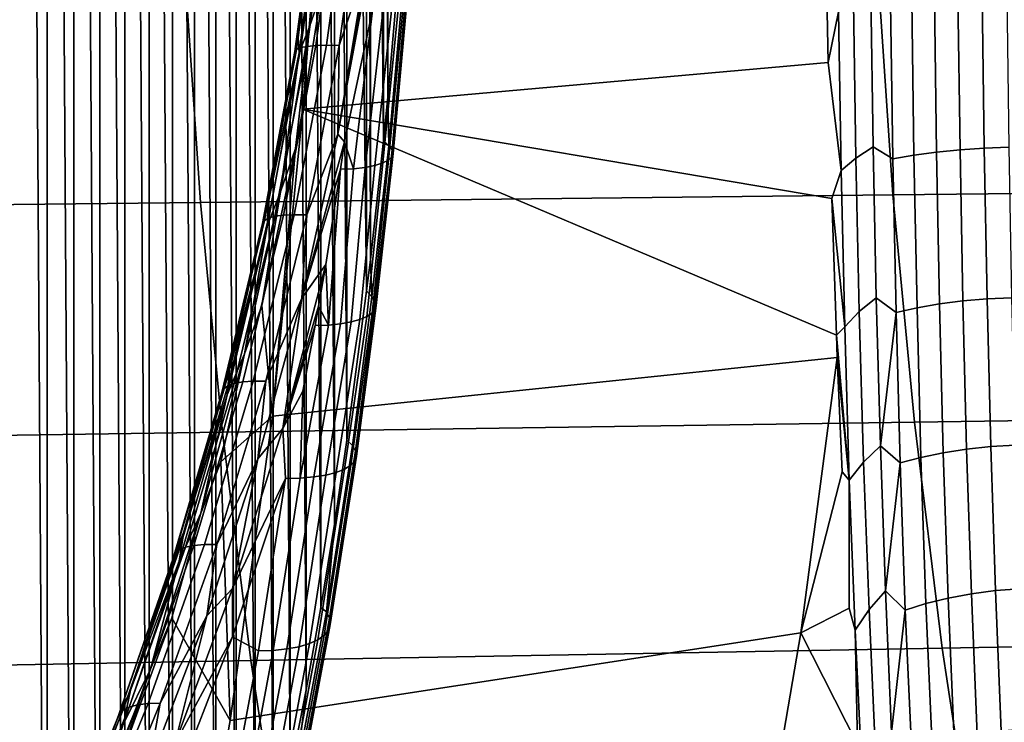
# Model space of a CAD drawing. Header units: metres. Extents: x -240 to 45, y -77 to 27.
# Tile 366 of 656: x -188.46 to -185.96, y -3.04 to -1.25. Entities that reach past the tile are written whole.
import ezdxf

# ---------------------------------------------------------------- set-up
doc = ezdxf.new("R2010")
doc.units = ezdxf.units.M
doc.layers.add('solid_102011X2', color=7, linetype='CONTINUOUS')

msp = doc.modelspace()

# ---------------------------------------------------------------- linework, layer by layer
at = {"layer": 'solid_102011X2'}
for points in [[(-188.528702, 0.000008, 284.237183), (-188.458008, 5.349318, 284.393646), (-188.388229, -5.194101, 284.548065), (-188.458344, -5.350039, 284.392883)], [(-188.458008, 5.349318, 284.393646), (-188.387894, 5.193332, 284.548798), (-188.388229, -5.194101, 284.548065)], [(-188.387894, 5.193332, 284.548798), (-188.32019, -5.032676, 284.698608), (-188.388229, -5.194101, 284.548065)], [(-188.387894, 5.193332, 284.548798), (-188.319855, 5.031857, 284.699341), (-188.32019, -5.032676, 284.698608)], [(-188.319855, 5.031857, 284.699341), (-188.254303, -4.865887, 284.844421), (-188.32019, -5.032676, 284.698608)], [(-188.319855, 5.031857, 284.699341), (-188.253967, 4.86502, 284.845154), (-188.254303, -4.865887, 284.844421)], [(-188.253967, 4.86502, 284.845154), (-188.190628, -4.693917, 284.985321), (-188.254303, -4.865887, 284.844421)], [(-188.253967, 4.86502, 284.845154), (-188.190292, 4.692999, 284.986053), (-188.190628, -4.693917, 284.985321)], [(-188.190292, 4.692999, 284.986053), (-188.129272, -4.517029, 285.121094), (-188.190628, -4.693917, 284.985321)], [(-188.190292, 4.692999, 284.986053), (-188.128952, 4.516061, 285.121826), (-188.129272, -4.517029, 285.121094)], [(-188.128952, 4.516061, 285.121826), (-188.070297, -4.335388, 285.251587), (-188.129272, -4.517029, 285.121094)], [(-188.128952, 4.516061, 285.121826), (-188.069977, 4.334367, 285.252289), (-188.070297, -4.335388, 285.251587)], [(-188.069977, 4.334367, 285.252289), (-188.013824, -4.149368, 285.376556), (-188.070297, -4.335388, 285.251587)], [(-188.069977, 4.334367, 285.252289), (-188.013504, 4.148294, 285.377258), (-188.013824, -4.149368, 285.376556)], [(-188.013504, 4.148294, 285.377258), (-187.959869, -3.959072, 285.495972), (-188.013824, -4.149368, 285.376556)], [(-188.013504, 4.148294, 285.377258), (-187.959564, 3.957943, 285.496643), (-187.959869, -3.959072, 285.495972)], [(-187.959564, 3.957943, 285.496643), (-187.908554, -3.764963, 285.609528), (-187.959869, -3.959072, 285.495972)], [(-187.959564, 3.957943, 285.496643), (-187.908249, 3.763779, 285.610199), (-187.908554, -3.764963, 285.609528)], [(-187.908249, 3.763779, 285.610199), (-187.859894, -3.56711, 285.717194), (-187.908554, -3.764963, 285.609528)], [(-187.908249, 3.763779, 285.610199), (-187.859589, 3.565869, 285.717865), (-187.859894, -3.56711, 285.717194)], [(-187.859589, 3.565869, 285.717865), (-187.81398, -3.366022, 285.818817), (-187.859894, -3.56711, 285.717194)], [(-187.859589, 3.565869, 285.717865), (-187.81369, 3.364723, 285.819458), (-187.81398, -3.366022, 285.818817)], [(-187.81369, 3.364723, 285.819458), (-187.770813, -3.16177, 285.914307), (-187.81398, -3.366022, 285.818817)], [(-187.81369, 3.364723, 285.819458), (-187.770538, 3.160412, 285.914917), (-187.770813, -3.16177, 285.914307)], [(-187.770538, 3.160412, 285.914917), (-187.730484, -2.954859, 286.003571), (-187.770813, -3.16177, 285.914307)], [(-187.770538, 3.160412, 285.914917), (-187.730225, 2.95344, 286.00415), (-187.730484, -2.954859, 286.003571)], [(-187.730225, 2.95344, 286.00415), (-187.692993, -2.745402, 286.086548), (-187.730484, -2.954859, 286.003571)], [(-187.730225, 2.95344, 286.00415), (-187.692734, 2.74392, 286.087097), (-187.692993, -2.745402, 286.086548)], [(-187.692734, 2.74392, 286.087097), (-187.658386, -2.53395, 286.163116), (-187.692993, -2.745402, 286.086548)], [(-187.692734, 2.74392, 286.087097), (-187.658142, 2.532405, 286.163635), (-187.658386, -2.53395, 286.163116)], [(-187.658142, 2.532405, 286.163635), (-187.626648, -2.320381, 286.233337), (-187.658386, -2.53395, 286.163116)], [(-187.658142, 2.532405, 286.163635), (-187.626434, 2.318772, 286.233826), (-187.626648, -2.320381, 286.233337)], [(-187.626434, 2.318772, 286.233826), (-187.57663, -1.941113, 286.344025), (-187.626648, -2.320381, 286.233337)], [(-187.626434, 2.318772, 286.233826), (-187.576294, 1.938231, 286.344788), (-187.57663, -1.941113, 286.344025)], [(-187.576294, 1.938231, 286.344788), (-187.567062, -1.862123, 286.365173), (-187.57663, -1.941113, 286.344025)], [(-187.576294, 1.938231, 286.344788), (-187.566849, 1.860206, 286.365662), (-187.567062, -1.862123, 286.365173)], [(-187.566849, 1.860206, 286.365662), (-187.533783, -1.559045, 286.438843), (-187.567062, -1.862123, 286.365173)], [(-187.566849, 1.860206, 286.365662), (-187.533539, 1.556417, 286.439392), (-187.533783, -1.559045, 286.438843)], [(-187.533539, 1.556417, 286.439392), (-187.522919, -1.44815, 286.462891), (-187.533783, -1.559045, 286.438843)], [(-187.533539, 1.556417, 286.439392), (-187.522781, 1.446547, 286.463196), (-187.522919, -1.44815, 286.462891)], [(-187.522781, 1.446547, 286.463196), (-187.499252, -1.174114, 286.515289), (-187.522919, -1.44815, 286.462891)], [(-187.691483, -1.181796, 287.373383), (-187.722763, -1.272377, 287.322388), (-187.670395, -0.850472, 287.36203)], [(-187.689407, -0.893908, 287.310699), (-187.670395, -0.850472, 287.36203), (-187.722763, -1.272377, 287.322388)], [(-187.759079, -1.333441, 287.167328), (-187.699951, -0.891711, 287.211487), (-187.695129, -0.867568, 287.263397), (-187.750641, -1.297661, 287.221771)], [(-187.747772, -1.336865, 287.266693), (-187.750641, -1.297661, 287.221771), (-187.695129, -0.867568, 287.263397), (-187.689407, -0.893908, 287.310699)], [(-187.7547, -1.32794, 287.11795), (-187.695587, -0.888066, 287.161957), (-187.699951, -0.891711, 287.211487), (-187.759079, -1.333441, 287.167328)], [(-187.744263, -1.323517, 287.069397), (-187.68512, -0.88515, 287.113281), (-187.695587, -0.888066, 287.161957), (-187.7547, -1.32794, 287.11795)], [(-187.747772, -1.336865, 287.266693), (-187.689407, -0.893908, 287.310699), (-187.722763, -1.272377, 287.322388)], [(-187.727905, -1.320241, 287.022369), (-187.668701, -0.883008, 287.066223), (-187.68512, -0.88515, 287.113281), (-187.744263, -1.323517, 287.069397)], [(-187.705902, -1.318163, 286.977661), (-187.646591, -0.881674, 287.021545), (-187.668701, -0.883008, 287.066223), (-187.727905, -1.320241, 287.022369)], [(-187.678574, -1.317316, 286.935944), (-187.619125, -0.881168, 286.979919), (-187.646591, -0.881674, 287.021545), (-187.705902, -1.318163, 286.977661)], [(-187.619125, -0.881168, 286.979919), (-187.678574, -1.317316, 286.935944), (-187.646362, -1.317713, 286.897858), (-187.586731, -0.881499, 286.942017)], [(-187.586731, -0.881499, 286.942017), (-187.646362, -1.317713, 286.897858), (-187.579803, -1.120495, 286.886688)], [(-186.410721, -1.017727, 289.799408), (-186.4039, -1.36155, 289.868896), (-187.739029, -1.480099, 287.335388), (-187.691483, -1.181796, 287.373383)], [(-186.4039, -1.36155, 289.868896), (-186.410721, -1.017727, 289.799408), (-186.378082, -1.232582, 289.887756)], [(-186.278412, -1.117872, 339.86972), (-188.038925, -1.130386, 338.36972), (-187.999191, -1.716655, 338.330322), (-186.23967, -1.697652, 339.830292)], [(-187.646362, -1.317713, 286.897858), (-187.649902, -1.543569, 286.834076), (-187.579803, -1.120495, 286.886688)], [(-187.583893, -1.160453, 286.881195), (-187.579803, -1.120495, 286.886688), (-187.649902, -1.543569, 286.834076)], [(-184.49971, -1.10548, 341.349304), (-186.278412, -1.117872, 339.86972), (-186.23967, -1.697652, 339.830292), (-184.461945, -1.678834, 341.309845)], [(-188.038925, -1.130386, 338.36972), (-189.780457, -1.143019, 336.850342), (-189.739731, -1.735838, 336.810974), (-187.999191, -1.716655, 338.330322)], [(-187.591354, -1.230016, 286.871246), (-187.583893, -1.160453, 286.881195), (-187.649902, -1.543569, 286.834076)], [(-187.485825, -1.184122, 286.551331), (-187.520233, -1.572885, 286.47583), (-187.522919, -1.44815, 286.462891), (-187.499252, -1.174114, 286.515289)], [(-187.691483, -1.181796, 287.373383), (-187.739029, -1.480099, 287.335388), (-187.722763, -1.272377, 287.322388)], [(-187.520233, -1.572885, 286.47583), (-187.485825, -1.184122, 286.551331), (-187.477142, -1.19145, 286.589813), (-187.511719, -1.582724, 286.515808)], [(-187.509018, -1.592174, 286.556671), (-187.473755, -1.198515, 286.629181), (-187.475723, -1.20519, 286.668701), (-187.512192, -1.601051, 286.597656)], [(-187.511719, -1.582724, 286.515808), (-187.477142, -1.19145, 286.589813), (-187.473755, -1.198515, 286.629181), (-187.509018, -1.592174, 286.556671)], [(-186.333344, -1.604352, 290.024658), (-186.339645, -1.208653, 289.932983), (-186.29538, -1.187, 289.973358), (-186.289536, -1.575766, 290.062744)], [(-186.29538, -1.187, 289.973358), (-186.245453, -1.210221, 290.016663), (-186.239563, -1.606184, 290.110504), (-186.289536, -1.575766, 290.062744)], [(-186.134232, -1.197314, 290.071198), (-186.128769, -1.588936, 290.164734), (-186.185928, -1.596915, 290.141022), (-186.191589, -1.203273, 290.047394)], [(-186.074249, -1.192796, 290.08783), (-186.068939, -1.582844, 290.181366), (-186.128769, -1.588936, 290.164734), (-186.134232, -1.197314, 290.071198)], [(-186.012604, -1.18979, 290.097015), (-186.00737, -1.578735, 290.190674), (-186.068939, -1.582844, 290.181366), (-186.074249, -1.192796, 290.08783)], [(-185.950241, -1.188342, 290.098572), (-185.945038, -1.576673, 290.192505), (-186.00737, -1.578735, 290.190674), (-186.012604, -1.18979, 290.097015)], [(-187.580551, -1.627577, 286.746704), (-187.535004, -1.225756, 286.814545), (-187.56134, -1.228902, 286.844666), (-187.609879, -1.631311, 286.776581)], [(-187.555664, -1.622575, 286.713165), (-187.512909, -1.221732, 286.781281), (-187.535004, -1.225756, 286.814545), (-187.580551, -1.627577, 286.746704)], [(-187.535736, -1.616403, 286.676666), (-187.495483, -1.216904, 286.745453), (-187.512909, -1.221732, 286.781281), (-187.555664, -1.622575, 286.713165)], [(-187.521149, -1.609181, 286.637909), (-187.483002, -1.211357, 286.707703), (-187.495483, -1.216904, 286.745453), (-187.535736, -1.616403, 286.676666)], [(-187.512192, -1.601051, 286.597656), (-187.475723, -1.20519, 286.668701), (-187.483002, -1.211357, 286.707703), (-187.521149, -1.609181, 286.637909)], [(-186.371246, -1.635912, 289.982056), (-186.378082, -1.232582, 289.887756), (-186.339645, -1.208653, 289.932983), (-186.333344, -1.604352, 290.024658)], [(-186.245453, -1.210221, 290.016663), (-186.191589, -1.203273, 290.047394), (-186.185928, -1.596915, 290.141022), (-186.239563, -1.606184, 290.110504)], [(-187.56134, -1.228902, 286.844666), (-187.591354, -1.230016, 286.871246), (-187.649902, -1.543569, 286.834076), (-187.63295, -1.562687, 286.815765)], [(-187.609879, -1.631311, 286.776581), (-187.56134, -1.228902, 286.844666), (-187.63295, -1.562687, 286.815765)], [(-186.4039, -1.36155, 289.868896), (-186.378082, -1.232582, 289.887756), (-186.371246, -1.635912, 289.982056)], [(-187.757324, -1.579723, 287.320679), (-187.795364, -1.689776, 287.266907), (-187.722763, -1.272377, 287.322388)], [(-187.747772, -1.336865, 287.266693), (-187.722763, -1.272377, 287.322388), (-187.795364, -1.689776, 287.266907)], [(-187.739029, -1.480099, 287.335388), (-187.757324, -1.579723, 287.320679), (-187.722763, -1.272377, 287.322388)], [(-187.759079, -1.333441, 287.167328), (-187.750641, -1.297661, 287.221771), (-187.827545, -1.722824, 287.163513)], [(-187.747772, -1.336865, 287.266693), (-187.827545, -1.722824, 287.163513), (-187.750641, -1.297661, 287.221771)], [(-187.82608, -1.756366, 287.007996), (-187.744263, -1.323517, 287.069397), (-187.7547, -1.32794, 287.11795), (-187.836502, -1.762343, 287.056396)], [(-187.809814, -1.751893, 286.96106), (-187.727905, -1.320241, 287.022369), (-187.744263, -1.323517, 287.069397), (-187.82608, -1.756366, 287.007996)], [(-187.787933, -1.748994, 286.916321), (-187.705902, -1.318163, 286.977661), (-187.727905, -1.320241, 287.022369), (-187.809814, -1.751893, 286.96106)], [(-187.760818, -1.747713, 286.874481), (-187.678574, -1.317316, 286.935944), (-187.705902, -1.318163, 286.977661), (-187.787933, -1.748994, 286.916321)], [(-187.678574, -1.317316, 286.935944), (-187.760818, -1.747713, 286.874481), (-187.728851, -1.748072, 286.836212), (-187.646362, -1.317713, 286.897858)], [(-187.646362, -1.317713, 286.897858), (-187.728851, -1.748072, 286.836212), (-187.649902, -1.543569, 286.834076)], [(-187.836502, -1.762343, 287.056396), (-187.7547, -1.32794, 287.11795), (-187.759079, -1.333441, 287.167328), (-187.840897, -1.769731, 287.10553)], [(-187.840897, -1.769731, 287.10553), (-187.759079, -1.333441, 287.167328), (-187.827545, -1.722824, 287.163513)], [(-187.828583, -1.774513, 287.205109), (-187.827545, -1.722824, 287.163513), (-187.747772, -1.336865, 287.266693)], [(-187.828583, -1.774513, 287.205109), (-187.747772, -1.336865, 287.266693), (-187.795364, -1.689776, 287.266907)], [(-186.371246, -1.635912, 289.982056), (-186.394745, -1.706962, 289.959503), (-187.739029, -1.480099, 287.335388), (-186.4039, -1.36155, 289.868896)], [(-187.520233, -1.572885, 286.47583), (-187.533783, -1.559045, 286.438843), (-187.522919, -1.44815, 286.462891)], [(-187.816025, -2.259257, 287.386658), (-187.757324, -1.579723, 287.320679), (-187.739029, -1.480099, 287.335388)], [(-187.816025, -2.259257, 287.386658), (-187.739029, -1.480099, 287.335388), (-186.383026, -2.053496, 290.071838), (-186.380829, -2.110873, 290.092529)], [(-186.383026, -2.053496, 290.071838), (-187.739029, -1.480099, 287.335388), (-186.394745, -1.706962, 289.959503)], [(-187.728851, -1.748072, 286.836212), (-187.741379, -1.959569, 286.765106), (-187.649902, -1.543569, 286.834076)], [(-187.63295, -1.562687, 286.815765), (-187.649902, -1.543569, 286.834076), (-187.741379, -1.959569, 286.765106)], [(-187.642853, -1.632109, 286.802551), (-187.63295, -1.562687, 286.815765), (-187.741379, -1.959569, 286.765106)], [(-187.609879, -1.631311, 286.776581), (-187.63295, -1.562687, 286.815765), (-187.642853, -1.632109, 286.802551)], [(-187.520233, -1.572885, 286.47583), (-187.563736, -1.956232, 286.379028), (-187.567062, -1.862123, 286.365173), (-187.533783, -1.559045, 286.438843)], [(-187.563736, -1.956232, 286.379028), (-187.520233, -1.572885, 286.47583), (-187.511719, -1.582724, 286.515808), (-187.55545, -1.96752, 286.41687)], [(-186.324829, -1.994046, 290.141052), (-186.333344, -1.604352, 290.024658), (-186.289536, -1.575766, 290.062744), (-186.281616, -1.95875, 290.176239)], [(-186.289536, -1.575766, 290.062744), (-186.239563, -1.606184, 290.110504), (-186.231522, -1.995951, 290.229553), (-186.281616, -1.95875, 290.176239)], [(-187.757324, -1.579723, 287.320679), (-187.842621, -1.978015, 287.251617), (-187.795364, -1.689776, 287.266907)], [(-187.816025, -2.259257, 287.386658), (-187.842621, -1.978015, 287.251617), (-187.757324, -1.579723, 287.320679)], [(-187.554947, -1.98867, 286.494568), (-187.512192, -1.601051, 286.597656), (-187.521149, -1.609181, 286.637909), (-187.562729, -1.998148, 286.53302)], [(-187.55545, -1.96752, 286.41687), (-187.511719, -1.582724, 286.515808), (-187.509018, -1.592174, 286.556671), (-187.552505, -1.978398, 286.455627)], [(-187.552505, -1.978398, 286.455627), (-187.509018, -1.592174, 286.556671), (-187.512192, -1.601051, 286.597656), (-187.554947, -1.98867, 286.494568)], [(-186.239563, -1.606184, 290.110504), (-186.185928, -1.596915, 290.141022), (-186.178207, -1.984361, 290.259827), (-186.231522, -1.995951, 290.229553)], [(-186.128769, -1.588936, 290.164734), (-186.121292, -1.974343, 290.283356), (-186.178207, -1.984361, 290.259827), (-186.185928, -1.596915, 290.141022)], [(-186.068939, -1.582844, 290.181366), (-186.061646, -1.966633, 290.299957), (-186.121292, -1.974343, 290.283356), (-186.128769, -1.588936, 290.164734)], [(-186.00737, -1.578735, 290.190674), (-186.000198, -1.961351, 290.309387), (-186.061646, -1.966633, 290.299957), (-186.068939, -1.582844, 290.181366)], [(-185.945038, -1.576673, 290.192505), (-185.937897, -1.95858, 290.311523), (-186.000198, -1.961351, 290.309387), (-186.00737, -1.578735, 290.190674)], [(-187.593704, -2.014059, 286.605621), (-187.555664, -1.622575, 286.713165), (-187.580551, -1.627577, 286.746704), (-187.616302, -2.020203, 286.638489)], [(-187.575729, -2.006663, 286.570251), (-187.535736, -1.616403, 286.676666), (-187.555664, -1.622575, 286.713165), (-187.593704, -2.014059, 286.605621)], [(-187.562729, -1.998148, 286.53302), (-187.521149, -1.609181, 286.637909), (-187.535736, -1.616403, 286.676666), (-187.575729, -2.006663, 286.570251)], [(-186.362045, -2.032965, 290.101715), (-186.371246, -1.635912, 289.982056), (-186.333344, -1.604352, 290.024658), (-186.324829, -1.994046, 290.141052)], [(-187.680573, -1.87387, 286.752289), (-187.642853, -1.632109, 286.802551), (-187.741379, -1.959569, 286.765106)], [(-187.673752, -2.028315, 286.694336), (-187.642853, -1.632109, 286.802551), (-187.680573, -1.87387, 286.752289)], [(-187.643158, -2.024984, 286.668243), (-187.609879, -1.631311, 286.776581), (-187.642853, -1.632109, 286.802551), (-187.673752, -2.028315, 286.694336)], [(-187.616302, -2.020203, 286.638489), (-187.580551, -1.627577, 286.746704), (-187.609879, -1.631311, 286.776581), (-187.643158, -2.024984, 286.668243)], [(-186.394745, -1.706962, 289.959503), (-186.371246, -1.635912, 289.982056), (-186.362045, -2.032965, 290.101715)], [(-186.23967, -1.697652, 339.830292), (-187.999191, -1.716655, 338.330322), (-187.94313, -2.30027, 338.274719), (-186.184998, -2.27481, 339.774658)], [(-187.842621, -1.978015, 287.251617), (-187.88736, -2.101347, 287.195648), (-187.795364, -1.689776, 287.266907)], [(-187.828583, -1.774513, 287.205109), (-187.795364, -1.689776, 287.266907), (-187.88736, -2.101347, 287.195648)], [(-184.461945, -1.678834, 341.309845), (-186.23967, -1.697652, 339.830292), (-186.184998, -2.27481, 339.774658), (-184.408646, -2.249596, 341.254181)], [(-187.999191, -1.716655, 338.330322), (-189.739731, -1.735838, 336.810974), (-189.682281, -2.325971, 336.755402), (-187.94313, -2.30027, 338.274719)], [(-187.840897, -1.769731, 287.10553), (-187.827545, -1.722824, 287.163513), (-187.924866, -2.14166, 287.088715)], [(-187.828583, -1.774513, 287.205109), (-187.924866, -2.14166, 287.088715), (-187.827545, -1.722824, 287.163513)], [(-186.383026, -2.053496, 290.071838), (-186.394745, -1.706962, 289.959503), (-186.362045, -2.032965, 290.101715)], [(-187.891571, -2.172633, 286.837616), (-187.787933, -1.748994, 286.916321), (-187.809814, -1.751893, 286.96106), (-187.9133, -2.176447, 286.882355)], [(-187.86467, -2.17081, 286.795654), (-187.760818, -1.747713, 286.874481), (-187.787933, -1.748994, 286.916321), (-187.891571, -2.172633, 286.837616)], [(-187.760818, -1.747713, 286.874481), (-187.86467, -2.17081, 286.795654), (-187.832977, -2.171005, 286.757141), (-187.728851, -1.748072, 286.836212)], [(-187.728851, -1.748072, 286.836212), (-187.832977, -2.171005, 286.757141), (-187.741379, -1.959569, 286.765106)], [(-187.93988, -2.189776, 286.977356), (-187.836502, -1.762343, 287.056396), (-187.840897, -1.769731, 287.10553), (-187.944351, -2.199084, 287.026154)], [(-187.944351, -2.199084, 287.026154), (-187.840897, -1.769731, 287.10553), (-187.924866, -2.14166, 287.088715)], [(-187.929474, -2.182191, 286.929169), (-187.82608, -1.756366, 287.007996), (-187.836502, -1.762343, 287.056396), (-187.93988, -2.189776, 286.977356)], [(-187.930786, -2.20538, 287.126038), (-187.924866, -2.14166, 287.088715), (-187.828583, -1.774513, 287.205109)], [(-187.930786, -2.20538, 287.126038), (-187.828583, -1.774513, 287.205109), (-187.88736, -2.101347, 287.195648)], [(-187.9133, -2.176447, 286.882355), (-187.809814, -1.751893, 286.96106), (-187.82608, -1.756366, 287.007996), (-187.929474, -2.182191, 286.929169)], [(-187.789459, -2.291211, 286.66803), (-187.680573, -1.87387, 286.752289), (-187.741379, -1.959569, 286.765106)], [(-187.698624, -1.979764, 286.72821), (-187.680573, -1.87387, 286.752289), (-187.789459, -2.291211, 286.66803)], [(-187.673752, -2.028315, 286.694336), (-187.680573, -1.87387, 286.752289), (-187.698624, -1.979764, 286.72821)], [(-187.563736, -1.956232, 286.379028), (-187.57663, -1.941113, 286.344025), (-187.567062, -1.862123, 286.365173)], [(-187.563736, -1.956232, 286.379028), (-187.612808, -2.334237, 286.271393), (-187.626648, -2.320381, 286.233337), (-187.57663, -1.941113, 286.344025)], [(-187.832977, -2.171005, 286.757141), (-187.852829, -2.367719, 286.679718), (-187.741379, -1.959569, 286.765106)], [(-187.789459, -2.291211, 286.66803), (-187.741379, -1.959569, 286.765106), (-187.852829, -2.367719, 286.679718)], [(-187.55545, -1.96752, 286.41687), (-187.604797, -2.347824, 286.311218), (-187.612808, -2.334237, 286.271393), (-187.563736, -1.956232, 286.379028)], [(-187.552505, -1.978398, 286.455627), (-187.602814, -2.360851, 286.35199), (-187.604797, -2.347824, 286.311218), (-187.55545, -1.96752, 286.41687)], [(-186.313873, -2.376538, 290.281097), (-186.324829, -1.994046, 290.141052), (-186.281616, -1.95875, 290.176239), (-186.271408, -2.334805, 290.312866)], [(-186.271408, -2.334805, 290.312866), (-186.281616, -1.95875, 290.176239), (-186.231522, -1.995951, 290.229553)], [(-186.121292, -1.974343, 290.283356), (-186.111542, -2.352305, 290.425995), (-186.168167, -2.36438, 290.40271), (-186.178207, -1.984361, 290.259827)], [(-186.061646, -1.966633, 290.299957), (-186.052109, -2.34293, 290.442535), (-186.111542, -2.352305, 290.425995), (-186.121292, -1.974343, 290.283356)], [(-186.000198, -1.961351, 290.309387), (-185.990799, -2.336401, 290.452087), (-186.052109, -2.34293, 290.442535), (-186.061646, -1.966633, 290.299957)], [(-185.937897, -1.95858, 290.311523), (-185.928543, -2.332818, 290.454468), (-185.990799, -2.336401, 290.452087), (-186.000198, -1.961351, 290.309387)], [(-187.816025, -2.259257, 287.386658), (-187.947388, -2.37569, 287.16568), (-187.88736, -2.101347, 287.195648), (-187.842621, -1.978015, 287.251617)], [(-187.707413, -2.029477, 286.716461), (-187.698624, -1.979764, 286.72821), (-187.789459, -2.291211, 286.66803)], [(-187.673752, -2.028315, 286.694336), (-187.698624, -1.979764, 286.72821), (-187.707413, -2.029477, 286.716461)], [(-187.575729, -2.006663, 286.570251), (-187.632782, -2.394006, 286.471588), (-187.616943, -2.38418, 286.433014), (-187.562729, -1.998148, 286.53302)], [(-187.562729, -1.998148, 286.53302), (-187.616943, -2.38418, 286.433014), (-187.606888, -2.373053, 286.392883), (-187.554947, -1.98867, 286.494568)], [(-187.554947, -1.98867, 286.494568), (-187.606888, -2.373053, 286.392883), (-187.602814, -2.360851, 286.35199), (-187.552505, -1.978398, 286.455627)], [(-186.35025, -2.422487, 290.245636), (-186.362045, -2.032965, 290.101715), (-186.324829, -1.994046, 290.141052), (-186.313873, -2.376538, 290.281097)], [(-186.271408, -2.334805, 290.312866), (-186.231522, -1.995951, 290.229553), (-186.221115, -2.378284, 290.372772)], [(-186.231522, -1.995951, 290.229553), (-186.178207, -1.984361, 290.259827), (-186.168167, -2.36438, 290.40271), (-186.221115, -2.378284, 290.372772)], [(-187.673752, -2.028315, 286.694336), (-187.745789, -2.416767, 286.595459), (-187.711151, -2.413828, 286.570404), (-187.643158, -2.024984, 286.668243)], [(-187.643158, -2.024984, 286.668243), (-187.711151, -2.413828, 286.570404), (-187.680374, -2.408983, 286.540985), (-187.616302, -2.020203, 286.638489)], [(-187.616302, -2.020203, 286.638489), (-187.680374, -2.408983, 286.540985), (-187.654068, -2.40233, 286.507843), (-187.593704, -2.014059, 286.605621)], [(-187.593704, -2.014059, 286.605621), (-187.654068, -2.40233, 286.507843), (-187.632782, -2.394006, 286.471588), (-187.575729, -2.006663, 286.570251)], [(-187.738419, -2.196236, 286.675049), (-187.707413, -2.029477, 286.716461), (-187.789459, -2.291211, 286.66803)], [(-187.673752, -2.028315, 286.694336), (-187.707413, -2.029477, 286.716461), (-187.738419, -2.196236, 286.675049), (-187.745789, -2.416767, 286.595459)], [(-186.383026, -2.053496, 290.071838), (-186.362045, -2.032965, 290.101715), (-186.35025, -2.422487, 290.245636)], [(-186.380829, -2.110873, 290.092529), (-186.383026, -2.053496, 290.071838), (-186.35025, -2.422487, 290.245636)], [(-187.947388, -2.37569, 287.16568), (-187.997772, -2.505955, 287.108673), (-187.88736, -2.101347, 287.195648)], [(-187.930786, -2.20538, 287.126038), (-187.88736, -2.101347, 287.195648), (-187.997772, -2.505955, 287.108673)], [(-186.380829, -2.110873, 290.092529), (-186.473053, -2.80953, 290.158752), (-187.923355, -3.032833, 287.460938), (-187.816025, -2.259257, 287.386658)], [(-186.473053, -2.80953, 290.158752), (-186.380829, -2.110873, 290.092529), (-186.3685, -2.400552, 290.20639)], [(-186.3685, -2.400552, 290.20639), (-186.380829, -2.110873, 290.092529), (-186.35025, -2.422487, 290.245636)], [(-187.944351, -2.199084, 287.026154), (-187.924866, -2.14166, 287.088715), (-188.041519, -2.552928, 286.997467)], [(-187.930786, -2.20538, 287.126038), (-188.041519, -2.552928, 286.997467), (-187.924866, -2.14166, 287.088715)], [(-188.037079, -2.592517, 286.786438), (-187.9133, -2.176447, 286.882355), (-187.929474, -2.182191, 286.929169), (-188.053192, -2.599613, 286.833099)], [(-188.015503, -2.587687, 286.74173), (-187.891571, -2.172633, 286.837616), (-187.9133, -2.176447, 286.882355), (-188.037079, -2.592517, 286.786438)], [(-187.988815, -2.585198, 286.699677), (-187.86467, -2.17081, 286.795654), (-187.891571, -2.172633, 286.837616), (-188.015503, -2.587687, 286.74173)], [(-187.86467, -2.17081, 286.795654), (-187.988815, -2.585198, 286.699677), (-187.957428, -2.585089, 286.660919), (-187.832977, -2.171005, 286.757141)], [(-187.832977, -2.171005, 286.757141), (-187.957428, -2.585089, 286.660919), (-187.852829, -2.367719, 286.679718)], [(-188.063614, -2.608865, 286.881012), (-187.93988, -2.189776, 286.977356), (-187.944351, -2.199084, 287.026154), (-188.068161, -2.620129, 286.929382)], [(-188.068161, -2.620129, 286.929382), (-187.944351, -2.199084, 287.026154), (-188.041519, -2.552928, 286.997467)], [(-188.053192, -2.599613, 286.833099), (-187.929474, -2.182191, 286.929169), (-187.93988, -2.189776, 286.977356), (-188.063614, -2.608865, 286.881012)], [(-187.745789, -2.416767, 286.595459), (-187.738419, -2.196236, 286.675049), (-187.789459, -2.291211, 286.66803), (-187.783173, -2.417739, 286.615479)], [(-188.053177, -2.62812, 287.029572), (-188.041519, -2.552928, 286.997467), (-187.930786, -2.20538, 287.126038)], [(-188.053177, -2.62812, 287.029572), (-187.930786, -2.20538, 287.126038), (-187.997772, -2.505955, 287.108673)], [(-184.408646, -2.249596, 341.254181), (-186.184998, -2.27481, 339.774658), (-186.114471, -2.848456, 339.702911), (-184.339905, -2.816888, 341.182373)], [(-187.923355, -3.032833, 287.460938), (-187.947388, -2.37569, 287.16568), (-187.816025, -2.259257, 287.386658)], [(-186.184998, -2.27481, 339.774658), (-187.94313, -2.30027, 338.274719), (-187.870819, -2.880332, 338.203003), (-186.114471, -2.848456, 339.702911)], [(-187.94313, -2.30027, 338.274719), (-189.682281, -2.325971, 336.755402), (-189.60817, -2.912509, 336.683746), (-187.870819, -2.880332, 338.203003)], [(-187.917892, -2.696887, 286.567932), (-187.783173, -2.417739, 286.615479), (-187.789459, -2.291211, 286.66803)], [(-187.917892, -2.696887, 286.567932), (-187.789459, -2.291211, 286.66803), (-187.852829, -2.367719, 286.679718)], [(-187.612808, -2.334237, 286.271393), (-187.678711, -2.756894, 286.125549), (-187.658386, -2.53395, 286.163116), (-187.626648, -2.320381, 286.233337)], [(-187.604797, -2.347824, 286.311218), (-187.671082, -2.772941, 286.164551), (-187.678711, -2.756894, 286.125549), (-187.612808, -2.334237, 286.271393)], [(-187.602814, -2.360851, 286.35199), (-187.669464, -2.788327, 286.204498), (-187.671082, -2.772941, 286.164551), (-187.604797, -2.347824, 286.311218)], [(-186.300201, -2.750636, 290.443787), (-186.313873, -2.376538, 290.281097), (-186.271408, -2.334805, 290.312866), (-186.258621, -2.702781, 290.471619)], [(-186.258621, -2.702781, 290.471619), (-186.271408, -2.334805, 290.312866), (-186.221115, -2.378284, 290.372772)], [(-186.052109, -2.34293, 290.442535), (-186.040039, -2.710536, 290.607941), (-186.099197, -2.721621, 290.591522), (-186.111542, -2.352305, 290.425995)], [(-185.990799, -2.336401, 290.452087), (-185.978882, -2.702682, 290.617554), (-186.040039, -2.710536, 290.607941), (-186.052109, -2.34293, 290.442535)], [(-185.928543, -2.332818, 290.454468), (-185.916702, -2.698182, 290.620239), (-185.978882, -2.702682, 290.617554), (-185.990799, -2.336401, 290.452087)], [(-187.923355, -3.032833, 287.460938), (-188.071594, -2.771645, 287.062225), (-187.997772, -2.505955, 287.108673), (-187.947388, -2.37569, 287.16568)], [(-187.957428, -2.585089, 286.660919), (-187.982956, -2.766685, 286.578064), (-187.852829, -2.367719, 286.679718)], [(-187.917892, -2.696887, 286.567932), (-187.852829, -2.367719, 286.679718), (-187.982956, -2.766685, 286.578064)], [(-187.616943, -2.38418, 286.433014), (-187.684265, -2.815881, 286.284058), (-187.673889, -2.802738, 286.244629), (-187.606888, -2.373053, 286.392883)], [(-187.606888, -2.373053, 286.392883), (-187.673889, -2.802738, 286.244629), (-187.669464, -2.788327, 286.204498), (-187.602814, -2.360851, 286.35199)], [(-186.335571, -2.803242, 290.412781), (-186.35025, -2.422487, 290.245636), (-186.313873, -2.376538, 290.281097), (-186.300201, -2.750636, 290.443787)], [(-186.221115, -2.378284, 290.372772), (-186.168167, -2.36438, 290.40271), (-186.155472, -2.735764, 290.568542), (-186.207977, -2.751969, 290.539001)], [(-186.111542, -2.352305, 290.425995), (-186.099197, -2.721621, 290.591522), (-186.155472, -2.735764, 290.568542), (-186.168167, -2.36438, 290.40271)], [(-187.654068, -2.40233, 286.507843), (-187.721893, -2.837317, 286.357758), (-187.700363, -2.827486, 286.322021), (-187.632782, -2.394006, 286.471588)], [(-187.632782, -2.394006, 286.471588), (-187.700363, -2.827486, 286.322021), (-187.684265, -2.815881, 286.284058), (-187.616943, -2.38418, 286.433014)], [(-186.473053, -2.80953, 290.158752), (-186.3685, -2.400552, 290.20639), (-186.35025, -2.422487, 290.245636), (-186.3508, -2.747492, 290.3638)], [(-186.258621, -2.702781, 290.471619), (-186.221115, -2.378284, 290.372772), (-186.207977, -2.751969, 290.539001)], [(-187.917892, -2.696887, 286.567932), (-187.91713, -2.819909, 286.510193), (-187.783173, -2.417739, 286.615479)], [(-187.91713, -2.819909, 286.510193), (-187.85144, -2.855517, 286.464417), (-187.783173, -2.417739, 286.615479)], [(-187.814011, -2.854368, 286.444489), (-187.745789, -2.416767, 286.595459), (-187.783173, -2.417739, 286.615479), (-187.85144, -2.855517, 286.464417)], [(-187.745789, -2.416767, 286.595459), (-187.814011, -2.854368, 286.444489), (-187.779297, -2.850897, 286.419617), (-187.711151, -2.413828, 286.570404)], [(-187.711151, -2.413828, 286.570404), (-187.779297, -2.850897, 286.419617), (-187.748383, -2.845174, 286.390503), (-187.680374, -2.408983, 286.540985)], [(-187.680374, -2.408983, 286.540985), (-187.748383, -2.845174, 286.390503), (-187.721893, -2.837317, 286.357758), (-187.654068, -2.40233, 286.507843)], [(-186.3508, -2.747492, 290.3638), (-186.35025, -2.422487, 290.245636), (-186.335571, -2.803242, 290.412781)], [(-188.071594, -2.771645, 287.062225), (-188.125549, -2.902439, 287.006134), (-187.997772, -2.505955, 287.108673)], [(-188.053177, -2.62812, 287.029572), (-187.997772, -2.505955, 287.108673), (-188.125549, -2.902439, 287.006134)], [(-187.678711, -2.756894, 286.125549), (-187.692993, -2.745402, 286.086548), (-187.658386, -2.53395, 286.163116)], [(-188.068161, -2.620129, 286.929382), (-188.041519, -2.552928, 286.997467), (-188.176361, -2.95536, 286.889862)], [(-188.053177, -2.62812, 287.029572), (-188.176361, -2.95536, 286.889862), (-188.041519, -2.552928, 286.997467)], [(-188.195953, -3.007239, 286.719879), (-188.053192, -2.599613, 286.833099), (-188.063614, -2.608865, 286.881012), (-188.206406, -3.018219, 286.767395)], [(-188.179871, -2.998704, 286.673462), (-188.037079, -2.592517, 286.786438), (-188.053192, -2.599613, 286.833099), (-188.195953, -3.007239, 286.719879)], [(-188.158432, -2.992747, 286.628815), (-188.015503, -2.587687, 286.74173), (-188.037079, -2.592517, 286.786438), (-188.179871, -2.998704, 286.673462)], [(-188.131958, -2.989461, 286.58667), (-187.988815, -2.585198, 286.699677), (-188.015503, -2.587687, 286.74173), (-188.158432, -2.992747, 286.628815)], [(-187.988815, -2.585198, 286.699677), (-188.131958, -2.989461, 286.58667), (-188.100861, -2.988897, 286.547699), (-187.957428, -2.585089, 286.660919)], [(-187.957428, -2.585089, 286.660919), (-188.100861, -2.988897, 286.547699), (-187.982956, -2.766685, 286.578064)], [(-188.206406, -3.018219, 286.767395), (-188.063614, -2.608865, 286.881012), (-188.068161, -2.620129, 286.929382), (-188.21109, -3.031474, 286.815247)], [(-188.21109, -3.031474, 286.815247), (-188.068161, -2.620129, 286.929382), (-188.176361, -2.95536, 286.889862)], [(-188.194565, -3.041366, 286.915833), (-188.176361, -2.95536, 286.889862), (-188.053177, -2.62812, 287.029572)], [(-188.194565, -3.041366, 286.915833), (-188.053177, -2.62812, 287.029572), (-188.125549, -2.902439, 287.006134)], [(-188.064392, -3.091909, 286.451355), (-187.91713, -2.819909, 286.510193), (-187.917892, -2.696887, 286.567932)], [(-188.064392, -3.091909, 286.451355), (-187.917892, -2.696887, 286.567932), (-187.982956, -2.766685, 286.578064)], [(-185.916702, -2.698182, 290.620239), (-185.902023, -3.053814, 290.807434), (-185.964111, -3.059335, 290.804535), (-185.978882, -2.702682, 290.617554)], [(-186.283478, -3.115453, 290.627899), (-186.300201, -2.750636, 290.443787), (-186.258621, -2.702781, 290.471619), (-186.242935, -3.061804, 290.651337)], [(-186.242935, -3.061804, 290.651337), (-186.258621, -2.702781, 290.471619), (-186.207977, -2.751969, 290.539001)], [(-186.099197, -2.721621, 290.591522), (-186.083923, -3.08142, 290.778625), (-186.139786, -3.097639, 290.756073), (-186.155472, -2.735764, 290.568542)], [(-186.040039, -2.710536, 290.607941), (-186.025055, -3.068585, 290.794861), (-186.083923, -3.08142, 290.778625), (-186.099197, -2.721621, 290.591522)], [(-185.978882, -2.702682, 290.617554), (-185.964111, -3.059335, 290.804535), (-186.025055, -3.068585, 290.794861), (-186.040039, -2.710536, 290.607941)], [(-187.678711, -2.756894, 286.125549), (-187.755402, -3.168666, 285.955841), (-187.730484, -2.954859, 286.003571), (-187.692993, -2.745402, 286.086548)], [(-186.473053, -2.80953, 290.158752), (-186.3508, -2.747492, 290.3638), (-186.335571, -2.803242, 290.412781), (-186.329498, -3.093837, 290.544739)], [(-186.317673, -3.174329, 290.601837), (-186.335571, -2.803242, 290.412781), (-186.300201, -2.750636, 290.443787), (-186.283478, -3.115453, 290.627899)], [(-186.207977, -2.751969, 290.539001), (-186.155472, -2.735764, 290.568542), (-186.139786, -3.097639, 290.756073), (-186.191818, -3.116127, 290.72702)], [(-188.071594, -2.771645, 287.062225), (-188.215012, -3.164556, 286.940491), (-188.125549, -2.902439, 287.006134)], [(-188.061768, -3.799619, 287.55545), (-188.215012, -3.164556, 286.940491), (-188.071594, -2.771645, 287.062225), (-187.923355, -3.032833, 287.460938)], [(-188.100861, -2.988897, 286.547699), (-188.130508, -3.15518, 286.460358), (-187.982956, -2.766685, 286.578064)], [(-188.064392, -3.091909, 286.451355), (-187.982956, -2.766685, 286.578064), (-188.130508, -3.15518, 286.460358)], [(-187.671082, -2.772941, 286.164551), (-187.74823, -3.18711, 285.993835), (-187.755402, -3.168666, 285.955841), (-187.678711, -2.756894, 286.125549)], [(-187.669464, -2.788327, 286.204498), (-187.74704, -3.204795, 286.032837), (-187.74823, -3.18711, 285.993835), (-187.671082, -2.772941, 286.164551)], [(-186.242935, -3.061804, 290.651337), (-186.207977, -2.751969, 290.539001), (-186.191818, -3.116127, 290.72702)], [(-187.673889, -2.802738, 286.244629), (-187.751862, -3.221359, 286.072083), (-187.74704, -3.204795, 286.032837), (-187.669464, -2.788327, 286.204498)], [(-187.91713, -2.819909, 286.510193), (-188.072205, -3.219596, 286.385712), (-187.930878, -3.282021, 286.288635), (-187.85144, -2.855517, 286.464417)], [(-188.064392, -3.091909, 286.451355), (-188.072205, -3.219596, 286.385712), (-187.91713, -2.819909, 286.510193)], [(-186.473053, -2.80953, 290.158752), (-186.591965, -3.502624, 290.241058), (-188.061768, -3.799619, 287.55545), (-187.923355, -3.032833, 287.460938)], [(-187.700363, -2.827486, 286.322021), (-187.779037, -3.249803, 286.147949), (-187.762604, -3.236464, 286.110687), (-187.684265, -2.815881, 286.284058)], [(-187.684265, -2.815881, 286.284058), (-187.762604, -3.236464, 286.110687), (-187.751862, -3.221359, 286.072083), (-187.673889, -2.802738, 286.244629)], [(-186.591965, -3.502624, 290.241058), (-186.473053, -2.80953, 290.158752), (-186.329498, -3.093837, 290.544739), (-186.304138, -3.439207, 290.75)], [(-186.329498, -3.093837, 290.544739), (-186.335571, -2.803242, 290.412781), (-186.317673, -3.174329, 290.601837)], [(-184.339905, -2.816888, 341.182373), (-186.114471, -2.848456, 339.702911), (-186.028244, -3.417705, 339.615143), (-184.255844, -3.379834, 341.094543)], [(-187.814011, -2.854368, 286.444489), (-187.893433, -3.2807, 286.268738), (-187.858612, -3.276711, 286.24408), (-187.779297, -2.850897, 286.419617)], [(-186.114471, -2.848456, 339.702911), (-187.870819, -2.880332, 338.203003), (-187.782394, -3.455945, 338.115295), (-186.028244, -3.417705, 339.615143)], [(-187.779297, -2.850897, 286.419617), (-187.858612, -3.276711, 286.24408), (-187.82753, -3.270133, 286.215332), (-187.748383, -2.845174, 286.390503)], [(-187.748383, -2.845174, 286.390503), (-187.82753, -3.270133, 286.215332), (-187.800827, -3.261102, 286.183075), (-187.721893, -2.837317, 286.357758)], [(-187.721893, -2.837317, 286.357758), (-187.800827, -3.261102, 286.183075), (-187.779037, -3.249803, 286.147949), (-187.700363, -2.827486, 286.322021)], [(-187.893433, -3.2807, 286.268738), (-187.814011, -2.854368, 286.444489), (-187.85144, -2.855517, 286.464417), (-187.930878, -3.282021, 286.288635)], [(-187.870819, -2.880332, 338.203003), (-189.60817, -2.912509, 336.683746), (-189.517532, -3.494543, 336.5961), (-187.782394, -3.455945, 338.115295)], [(-188.215012, -3.164556, 286.940491), (-188.269638, -3.289683, 286.888031), (-188.125549, -2.902439, 287.006134)], [(-188.194565, -3.041366, 286.915833), (-188.125549, -2.902439, 287.006134), (-188.269638, -3.289683, 286.888031)], [(-188.21109, -3.031474, 286.815247), (-188.176361, -2.95536, 286.889862), (-188.328186, -3.347789, 286.76593)], [(-188.194565, -3.041366, 286.915833), (-188.328186, -3.347789, 286.76593), (-188.176361, -2.95536, 286.889862)], [(-187.755402, -3.168666, 285.955841), (-187.770813, -3.16177, 285.914307), (-187.730484, -2.954859, 286.003571)], [(-188.340256, -3.393794, 286.543457), (-188.179871, -2.998704, 286.673462), (-188.195953, -3.007239, 286.719879), (-188.356323, -3.403853, 286.5896)], [(-188.318893, -3.3866, 286.498962), (-188.158432, -2.992747, 286.628815), (-188.179871, -2.998704, 286.673462), (-188.340256, -3.393794, 286.543457)], [(-188.292603, -3.382383, 286.456787), (-188.131958, -2.989461, 286.58667), (-188.158432, -2.992747, 286.628815), (-188.318893, -3.3866, 286.498962)], [(-188.131958, -2.989461, 286.58667), (-188.292603, -3.382383, 286.456787), (-188.26178, -3.381208, 286.417603), (-188.100861, -2.988897, 286.547699)], [(-188.100861, -2.988897, 286.547699), (-188.26178, -3.381208, 286.417603), (-188.130508, -3.15518, 286.460358)], [(-188.366882, -3.416621, 286.636658), (-188.206406, -3.018219, 286.767395), (-188.21109, -3.031474, 286.815247), (-188.37175, -3.431898, 286.683868)], [(-188.356323, -3.403853, 286.5896), (-188.195953, -3.007239, 286.719879), (-188.206406, -3.018219, 286.767395), (-188.366882, -3.416621, 286.636658)], [(-188.37175, -3.431898, 286.683868), (-188.21109, -3.031474, 286.815247), (-188.328186, -3.347789, 286.76593)]]:
    msp.add_3dface(points, dxfattribs=at)

doc.saveas('drawing.dxf')
